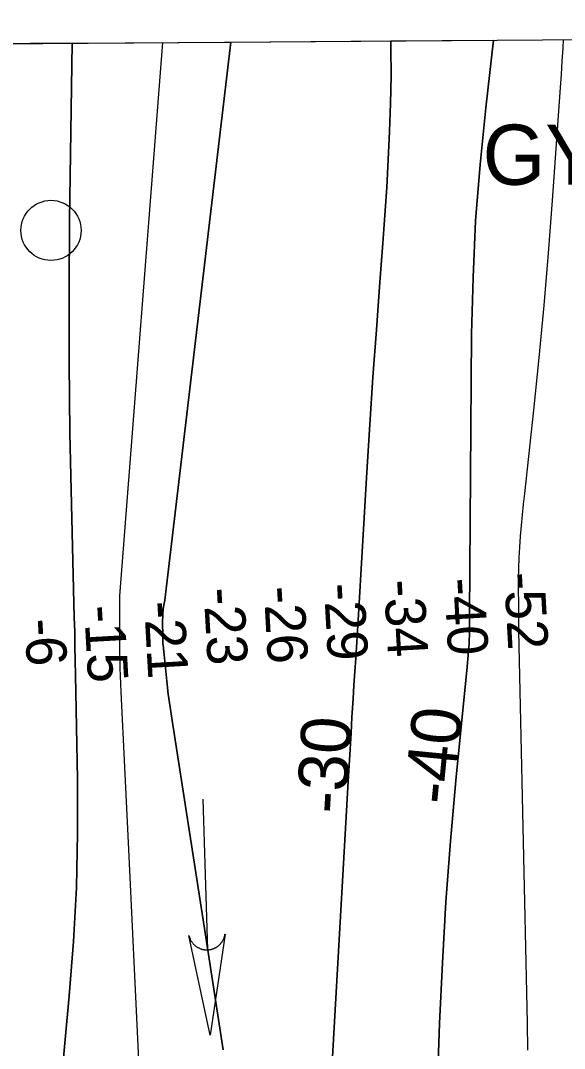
# Model space of a CAD drawing. Extents: x 3535183 to 3573198, y 534952 to 560562.
# Drawn here: x 3551979 to 3552883, y 556961 to 558670 of the extents above; entities that cross this region are included whole.
import ezdxf

# ---------------------------------------------------------------- set-up
doc = ezdxf.new("R2010")
doc.units = 0
for name, color, linetype in [('V-CHAN-NAID', 7, 'Continuous'), ('V-GRID-FRAM', 7, 'Continuous'), ('V-RIVR-MILE', 7, 'Continuous'), ('V-RIVR-RANG', 7, 'Continuous'), ('V-STRM-FLOW', 7, 'Continuous'), ('V-TOPO-DPTH', 7, 'Continuous'), ('V-TOPO-MAJR', 7, 'Continuous'), ('V-TOPO-MINR', 7, 'Continuous'), ('V-TOPO-MINR-IDEN', 7, 'Continuous')]:
    doc.layers.add(name, color=color, linetype=linetype)

msp = doc.modelspace()

# ---------------------------------------------------------------- linework, layer by layer
at = {"layer": 'V-GRID-FRAM'}
msp.add_lwpolyline([(3539245.8, 558535.3), (3570887.5, 558774.6), (3571033, 540592.1), (3539375.4, 540352.7), (3539245.8, 558535.3)], dxfattribs=at)
at = {"layer": 'V-RIVR-MILE'}
msp.add_circle((3552029.5, 558321.2), 50, dxfattribs=at)
at = {"layer": 'V-STRM-FLOW'}
msp.add_line((3552281.7, 557375.5), (3552289.6, 557125.2), dxfattribs=at)
msp.add_lwpolyline([(3552318.8, 557151.2), (3552294, 556983.7), (3552258.8, 557149.3), (3552259.6, 557146.3), (3552260.6, 557143.6), (3552261.1, 557142.5), (3552261.6, 557141.6), (3552262.2, 557140.5), (3552262.8, 557139.4), (3552263.4, 557138.5), (3552264.2, 557137.4), (3552265.2, 557136.2), (3552265.8, 557135.5), (3552266.5, 557134.7), (3552267.6, 557133.6), (3552268.4, 557132.9), (3552269.4, 557132.1), (3552270, 557131.6), (3552270.7, 557131), (3552271.6, 557130.4), (3552272.4, 557129.8), (3552273.3, 557129.3), (3552274, 557128.9), (3552275.1, 557128.4), (3552276.2, 557127.9), (3552277, 557127.5), (3552278, 557127.1), (3552278.9, 557126.8), (3552279.8, 557126.5), (3552280.4, 557126.3), (3552281.4, 557126.1), (3552282.4, 557125.9), (3552283.3, 557125.7), (3552284.3, 557125.5), (3552285.2, 557125.4), (3552286.2, 557125.3), (3552287.1, 557125.3), (3552288.2, 557125.2), (3552289.6, 557125.2), (3552290, 557125.2), (3552290.6, 557125.3), (3552291.3, 557125.3), (3552292, 557125.4), (3552292.7, 557125.5), (3552293.4, 557125.6), (3552294.2, 557125.7), (3552294.7, 557125.8), (3552295.5, 557126), (3552296.2, 557126.2), (3552296.7, 557126.3), (3552298, 557126.7), (3552298.7, 557126.9), (3552299.2, 557127.1), (3552299.9, 557127.4), (3552300.6, 557127.7), (3552301.3, 557128), (3552302.1, 557128.4), (3552302.9, 557128.8), (3552303.4, 557129.1), (3552303.9, 557129.3), (3552304.6, 557129.7), (3552305.2, 557130.1), (3552305.8, 557130.5), (3552306.5, 557131), (3552307.1, 557131.5), (3552307.9, 557132.1), (3552308.5, 557132.6), (3552309.1, 557133.2), (3552309.7, 557133.7), (3552310.2, 557134.2), (3552310.7, 557134.7), (3552311.4, 557135.4), (3552311.4, 557135.5), (3552311.8, 557135.9), (3552312.1, 557136.3), (3552312.5, 557136.8), (3552313.1, 557137.5), (3552313.5, 557138.1), (3552313.8, 557138.6), (3552314.2, 557139.2), (3552314.6, 557139.9), (3552314.9, 557140.3), (3552315.3, 557140.9), (3552315.7, 557141.8), (3552316, 557142.3), (3552316.2, 557142.7), (3552316.4, 557143.1), (3552316.6, 557143.6), (3552316.8, 557144.2), (3552317.1, 557144.8), (3552317.3, 557145.4), (3552317.5, 557146), (3552317.8, 557146.8), (3552317.9, 557147.2), (3552318.1, 557148), (3552318.3, 557148.9), (3552318.5, 557149.6), (3552318.6, 557150.1), (3552318.7, 557150.6), (3552318.7, 557150.9)], close=True, dxfattribs=at)
at = {"layer": 'V-TOPO-DPTH'}
for p, q in [((3552064.6, 558632.3), (3552328.4, 558634.3)), ((3552328.4, 558634.3), (3552594.4, 558636.3)), ((3552594.4, 558636.3), (3552765.2, 558637.6))]:
    msp.add_line(p, q, dxfattribs=at)
for points in [[(3552045.9, 556897.6), (3552060, 557048.9), (3552066.8, 557139), (3552071.7, 557229.1), (3552073.6, 557319.4), (3552073.5, 557409.7), (3552070.4, 557582), (3552069.9, 557606), (3552069.4, 557629.9), (3552068.9, 557653.8), (3552068.3, 557677.8), (3552063.4, 557866), (3552061, 557984.1), (3552059.6, 558102.2), (3552059.6, 558220.2), (3552060.5, 558338.3), (3552064.6, 558632.3), (3551786, 558630.2)], [(3552045.9, 556897.6), (3552060, 557048.9), (3552066.8, 557139), (3552071.7, 557229.1), (3552073.6, 557319.4), (3552073.5, 557409.7), (3552070.4, 557582), (3552069.9, 557606), (3552069.4, 557629.9), (3552068.9, 557653.8), (3552068.3, 557677.8), (3552063.4, 557866), (3552061, 557984.1), (3552059.6, 558102.2), (3552059.6, 558220.2), (3552060.5, 558338.3), (3552064.6, 558632.3)], [(3552328.4, 558634.3), (3552218.6, 557706.5), (3552217.6, 557700.9), (3552216.7, 557695.4), (3552216, 557689.8), (3552215.5, 557684.3), (3552215.2, 557678.7), (3552215.1, 557673.1), (3552215.2, 557644), (3552215.3, 557640.9), (3552215.4, 557637.8), (3552215.6, 557634.7), (3552215.8, 557631.7), (3552219.6, 557594), (3552221.9, 557572.1), (3552224.5, 557550.3), (3552227.5, 557528.5), (3552230.7, 557506.7), (3552285.6, 557153.8), (3552295.7, 557088.8), (3552305.8, 557023.8), (3552315.9, 556958.8)], [(3552315.9, 556958.8), (3552305.8, 557023.8), (3552295.7, 557088.8), (3552285.6, 557153.8), (3552230.7, 557506.7), (3552227.5, 557528.5), (3552224.5, 557550.3), (3552221.9, 557572.1), (3552219.6, 557594), (3552215.8, 557631.7), (3552215.6, 557634.7), (3552215.4, 557637.8), (3552215.3, 557640.9), (3552215.2, 557644), (3552215.1, 557673.1), (3552215.2, 557678.7), (3552215.5, 557684.3), (3552216, 557689.8), (3552216.7, 557695.4), (3552217.6, 557700.9), (3552218.6, 557706.5), (3552328.4, 558634.3)], [(3552594.4, 558636.3), (3552594.6, 558624.9), (3552594.9, 558578.4), (3552594, 558531.9), (3552592.4, 558485.5), (3552590.1, 558439.1), (3552587.5, 558392.7), (3552584.4, 558346.3), (3552581.1, 558299.9), (3552576.1, 558234.9), (3552570.3, 558156.1), (3552564.7, 558077.2), (3552559.6, 557998.3), (3552554.6, 557919.4), (3552539.9, 557673.3), (3552539.4, 557664.3), (3552538.8, 557655.4), (3552538.3, 557646.4), (3552537.7, 557637.5), (3552536, 557610.2), (3552534.6, 557587.7), (3552533.1, 557565.1), (3552531.7, 557542.5), (3552530.3, 557520), (3552529.8, 557511.8), (3552528.2, 557485.2), (3552526.6, 557458.6), (3552525, 557431.9), (3552523.5, 557405.3), (3552486.7, 556762.5)], [(3552486.7, 556762.5), (3552523.5, 557405.3), (3552525, 557431.9), (3552526.6, 557458.6), (3552528.2, 557485.2), (3552529.8, 557511.8), (3552530.3, 557520), (3552531.7, 557542.5), (3552533.1, 557565.1), (3552534.6, 557587.7), (3552536, 557610.2), (3552537.7, 557637.5), (3552538.3, 557646.4), (3552538.8, 557655.4), (3552539.4, 557664.3), (3552539.9, 557673.3), (3552554.6, 557919.4), (3552559.6, 557998.3), (3552564.7, 558077.2), (3552570.3, 558156.1), (3552576.1, 558234.9), (3552581.1, 558299.9), (3552584.4, 558346.3), (3552587.5, 558392.7), (3552590.1, 558439.1), (3552592.4, 558485.5), (3552594, 558531.9), (3552594.9, 558578.4), (3552594.6, 558624.9), (3552594.4, 558636.3)], [(3552765.2, 558637.6), (3552752.1, 558524.7), (3552742.7, 558430.9), (3552735.3, 558336.9), (3552731, 558242.8), (3552728.7, 558148.5), (3552725.1, 557681), (3552725.1, 557673.3), (3552725, 557665.5), (3552725, 557657.7), (3552724.9, 557649.9), (3552724.9, 557647.2), (3552724.8, 557640.8), (3552724.5, 557634.3), (3552724.1, 557628), (3552723.6, 557621.6), (3552722.9, 557615.2), (3552722.3, 557608.8), (3552721.6, 557602.4), (3552721, 557596), (3552702.5, 557407), (3552693.5, 557306), (3552685.8, 557205), (3552680, 557103.8), (3552675.4, 557002.6), (3552666.3, 556745.9)], [(3552666.3, 556745.9), (3552675.4, 557002.6), (3552680, 557103.8), (3552685.8, 557205), (3552693.5, 557306), (3552702.5, 557407), (3552721, 557596), (3552721.6, 557602.4), (3552722.3, 557608.8), (3552722.9, 557615.2), (3552723.6, 557621.6), (3552724.1, 557628), (3552724.5, 557634.3), (3552724.8, 557640.8), (3552724.9, 557647.2), (3552724.9, 557649.9), (3552725, 557657.7), (3552725, 557665.5), (3552725.1, 557673.3), (3552725.1, 557681), (3552728.7, 558148.5), (3552731, 558242.8), (3552735.3, 558336.9), (3552742.7, 558430.9), (3552752.1, 558524.7), (3552765.2, 558637.6)]]:
    msp.add_lwpolyline(points, dxfattribs=at)
at = {"layer": 'V-TOPO-MAJR'}
msp.add_lwpolyline([(3552880.9, 558638.4), (3552880.1, 558624.2), (3552878.7, 558602.3), (3552877.3, 558580.4), (3552875.8, 558558.5), (3552862.4, 558370.9), (3552855.7, 558283.6), (3552848.4, 558196.4), (3552840.1, 558109.3), (3552831.3, 558022.3), (3552816.4, 557883.7), (3552814.5, 557866), (3552812.7, 557848.2), (3552811, 557830.4), (3552809.3, 557812.7), (3552808, 557794.9), (3552806.9, 557777), (3552806.4, 557759.2), (3552806.2, 557741.4), (3552806.4, 557684), (3552806.4, 557676.9), (3552806.5, 557669.9), (3552806.6, 557662.8), (3552806.7, 557655.8), (3552820.8, 557003.9), (3552821.6, 556958.4)], dxfattribs=at)
at = {"layer": 'V-TOPO-MINR'}
for points in [[(3552064.6, 558632.3), (3552060.5, 558338.3), (3552059.6, 558220.2), (3552059.6, 558102.2), (3552061, 557984.1), (3552063.4, 557866), (3552068.3, 557677.8), (3552068.9, 557653.8), (3552069.4, 557629.9), (3552069.9, 557606), (3552070.4, 557582), (3552073.5, 557409.7), (3552073.6, 557319.4), (3552071.7, 557229.1), (3552066.8, 557139), (3552060, 557048.9), (3552045.9, 556897.6)], [(3552214.6, 558633.4), (3552143.6, 557713.5), (3552143.2, 557673.7), (3552143.2, 557633.8), (3552144.2, 557594), (3552145.6, 557554.2), (3552147.3, 557520), (3552150, 557463.1), (3552152.8, 557406.1), (3552155.5, 557349.2), (3552158.2, 557292.3), (3552184.1, 556755.7)], [(3552328.4, 558634.3), (3552218.6, 557706.5), (3552217.6, 557700.9), (3552216.7, 557695.4), (3552216, 557689.8), (3552215.5, 557684.3), (3552215.2, 557678.7), (3552215.1, 557673.1), (3552215.2, 557644), (3552215.3, 557640.9), (3552215.4, 557637.8), (3552215.6, 557634.7), (3552215.8, 557631.7), (3552219.6, 557594), (3552221.9, 557572.1), (3552224.5, 557550.3), (3552227.5, 557528.5), (3552230.7, 557506.7), (3552285.6, 557153.8), (3552295.7, 557088.8), (3552305.8, 557023.8), (3552315.9, 556958.8)], [(3552594.4, 558636.3), (3552594.6, 558624.9), (3552594.9, 558578.4), (3552594, 558531.9), (3552592.4, 558485.5), (3552590.1, 558439.1), (3552587.5, 558392.7), (3552584.4, 558346.3), (3552581.1, 558299.9), (3552576.1, 558234.9), (3552570.3, 558156.1), (3552564.7, 558077.2), (3552559.6, 557998.3), (3552554.6, 557919.4), (3552539.9, 557673.3), (3552539.4, 557664.3), (3552538.8, 557655.4), (3552538.3, 557646.4), (3552537.7, 557637.5), (3552536, 557610.2), (3552534.6, 557587.7), (3552533.1, 557565.1), (3552531.7, 557542.5), (3552530.3, 557520), (3552529.8, 557511.8), (3552528.2, 557485.2), (3552526.6, 557458.6), (3552525, 557431.9), (3552523.5, 557405.3), (3552486.7, 556762.5)], [(3552765.2, 558637.6), (3552752.1, 558524.7), (3552742.7, 558430.9), (3552735.3, 558336.9), (3552731, 558242.8), (3552728.7, 558148.5), (3552725.1, 557681), (3552725.1, 557673.3), (3552725, 557665.5), (3552725, 557657.7), (3552724.9, 557649.9), (3552724.9, 557647.2), (3552724.8, 557640.8), (3552724.5, 557634.3), (3552724.1, 557628), (3552723.6, 557621.6), (3552722.9, 557615.2), (3552722.3, 557608.8), (3552721.6, 557602.4), (3552721, 557596), (3552702.5, 557407), (3552693.5, 557306), (3552685.8, 557205), (3552680, 557103.8), (3552675.4, 557002.6), (3552666.3, 556745.9)]]:
    msp.add_lwpolyline(points, dxfattribs=at)

# ---------------------------------------------------------------- texts
at = {"layer": 'V-CHAN-NAID'}
msp.add_text('GYPSY "132" (132.0)', height=100, dxfattribs=at).set_placement((3552746.9, 558397))
at = {"layer": 'V-RIVR-RANG'}
for s, p in [('-34', (3552582.7, 557739.6)), ('-40', (3552682.7, 557742.3)), ('-52', (3552782.4, 557751.7)), ('-23', (3552283, 557726.2)), ('-26', (3552383, 557728.5)), ('-29', (3552482.9, 557733.6)), ('-21', (3552184.1, 557703.7)), ('-15', (3552084.3, 557696.9)), ('-6', (3551985.4, 557674.7))]:
    msp.add_text(s, height=67, rotation=273.2469, dxfattribs=at).set_placement(p)
at = {"layer": 'V-TOPO-MINR-IDEN'}
for s, rotation, p in [('-40', 84.3945, (3552698.3, 557364.8)), ('-30', 86.6288, (3552520.2, 557350.3))]:
    msp.add_text(s, height=83, rotation=rotation, dxfattribs=at).set_placement(p)

doc.saveas('drawing.dxf')
